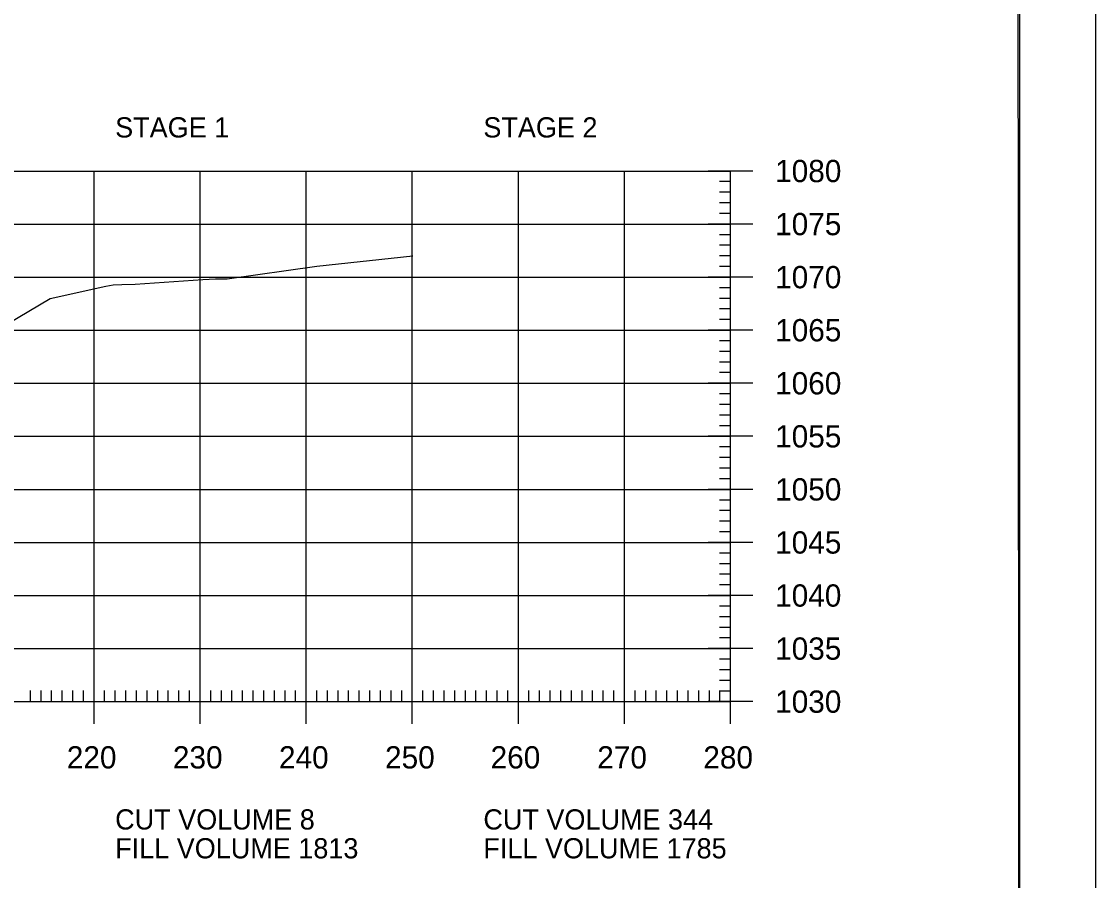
# Model space of a CAD drawing. Extents: x 1322838 to 1324533, y 339903 to 351025.
# Drawn here: x 1323848.7 to 1323950, y 345302.3 to 345383.2 of the extents above; entities that cross this region are included whole.
import ezdxf

# ---------------------------------------------------------------- set-up
doc = ezdxf.new("R2010")
doc.units = 0
for name, color, linetype in [('R_Axis', 7, 'Continuous'), ('R_Axis Annot', 7, 'Continuous'), ('R_Border', 7, 'Continuous'), ('R_Exist Surface', 7, 'Continuous'), ('R_Grid', 7, 'Continuous'), ('R_No Plot', 7, 'Continuous')]:
    doc.layers.add(name, color=color, linetype=linetype)

msp = doc.modelspace()

# ---------------------------------------------------------------- linework, layer by layer
at = {"layer": 'R_Axis'}
for p, q in [((1323917.68, 345369.14), (1323913.48, 345369.14)), ((1323915.58, 345319.14), (1323915.58, 345369.14)), ((1323915.58, 345368.14), (1323914.53, 345368.14)), ((1323915.58, 345367.14), (1323914.53, 345367.14)), ((1323915.58, 345366.14), (1323914.53, 345366.14)), ((1323915.58, 345365.14), (1323914.53, 345365.14)), ((1323917.68, 345364.14), (1323913.48, 345364.14)), ((1323915.58, 345363.14), (1323914.53, 345363.14)), ((1323915.58, 345362.14), (1323914.53, 345362.14)), ((1323915.58, 345361.14), (1323914.53, 345361.14)), ((1323915.58, 345360.14), (1323914.53, 345360.14)), ((1323917.68, 345359.14), (1323913.48, 345359.14)), ((1323915.58, 345358.14), (1323914.53, 345358.14)), ((1323915.58, 345357.14), (1323914.53, 345357.14)), ((1323915.58, 345356.14), (1323914.53, 345356.14)), ((1323915.58, 345355.14), (1323914.53, 345355.14)), ((1323917.68, 345354.14), (1323913.48, 345354.14)), ((1323915.58, 345353.14), (1323914.53, 345353.14)), ((1323915.58, 345352.14), (1323914.53, 345352.14)), ((1323915.58, 345351.14), (1323914.53, 345351.14)), ((1323915.58, 345350.14), (1323914.53, 345350.14)), ((1323917.68, 345349.14), (1323913.48, 345349.14)), ((1323915.58, 345348.14), (1323914.53, 345348.14)), ((1323915.58, 345347.14), (1323914.53, 345347.14)), ((1323915.58, 345346.14), (1323914.53, 345346.14)), ((1323915.58, 345345.14), (1323914.53, 345345.14)), ((1323917.68, 345344.14), (1323913.48, 345344.14)), ((1323915.58, 345343.14), (1323914.53, 345343.14)), ((1323915.58, 345342.14), (1323914.53, 345342.14)), ((1323915.58, 345341.14), (1323914.53, 345341.14)), ((1323915.58, 345340.14), (1323914.53, 345340.14)), ((1323917.68, 345339.14), (1323913.48, 345339.14)), ((1323915.58, 345338.14), (1323914.53, 345338.14)), ((1323915.58, 345337.14), (1323914.53, 345337.14)), ((1323915.58, 345336.14), (1323914.53, 345336.14)), ((1323915.58, 345335.14), (1323914.53, 345335.14)), ((1323917.68, 345334.14), (1323913.48, 345334.14)), ((1323915.58, 345333.14), (1323914.53, 345333.14)), ((1323915.58, 345332.14), (1323914.53, 345332.14)), ((1323915.58, 345331.14), (1323914.53, 345331.14)), ((1323915.58, 345330.14), (1323914.53, 345330.14)), ((1323917.68, 345329.14), (1323913.48, 345329.14)), ((1323915.58, 345328.14), (1323914.53, 345328.14)), ((1323915.58, 345327.14), (1323914.53, 345327.14)), ((1323915.58, 345326.14), (1323914.53, 345326.14)), ((1323915.58, 345325.14), (1323914.53, 345325.14)), ((1323917.68, 345324.14), (1323913.48, 345324.14)), ((1323915.58, 345323.14), (1323914.53, 345323.14)), ((1323855.58, 345317.04), (1323855.58, 345321.24)), ((1323865.58, 345317.04), (1323865.58, 345321.24)), ((1323875.58, 345317.04), (1323875.58, 345321.24)), ((1323885.58, 345317.04), (1323885.58, 345321.24)), ((1323895.58, 345317.04), (1323895.58, 345321.24)), ((1323905.58, 345317.04), (1323905.58, 345321.24)), ((1323915.58, 345322.14), (1323914.53, 345322.14)), ((1323915.58, 345317.04), (1323915.58, 345321.24)), ((1323915.58, 345321.14), (1323914.53, 345321.14)), ((1323849.58, 345319.14), (1323849.58, 345320.19)), ((1323850.58, 345319.14), (1323850.58, 345320.19)), ((1323851.58, 345319.14), (1323851.58, 345320.19)), ((1323852.58, 345319.14), (1323852.58, 345320.19)), ((1323853.58, 345319.14), (1323853.58, 345320.19)), ((1323854.58, 345319.14), (1323854.58, 345320.19)), ((1323856.58, 345319.14), (1323856.58, 345320.19)), ((1323857.58, 345319.14), (1323857.58, 345320.19)), ((1323858.58, 345319.14), (1323858.58, 345320.19)), ((1323859.58, 345319.14), (1323859.58, 345320.19)), ((1323860.58, 345319.14), (1323860.58, 345320.19)), ((1323861.58, 345319.14), (1323861.58, 345320.19)), ((1323862.58, 345319.14), (1323862.58, 345320.19)), ((1323863.58, 345319.14), (1323863.58, 345320.19)), ((1323864.58, 345319.14), (1323864.58, 345320.19)), ((1323866.58, 345319.14), (1323866.58, 345320.19)), ((1323867.58, 345319.14), (1323867.58, 345320.19)), ((1323868.58, 345319.14), (1323868.58, 345320.19)), ((1323869.58, 345319.14), (1323869.58, 345320.19)), ((1323870.58, 345319.14), (1323870.58, 345320.19)), ((1323871.58, 345319.14), (1323871.58, 345320.19)), ((1323872.58, 345319.14), (1323872.58, 345320.19)), ((1323873.58, 345319.14), (1323873.58, 345320.19)), ((1323874.58, 345319.14), (1323874.58, 345320.19)), ((1323876.58, 345319.14), (1323876.58, 345320.19)), ((1323877.58, 345319.14), (1323877.58, 345320.19)), ((1323878.58, 345319.14), (1323878.58, 345320.19)), ((1323879.58, 345319.14), (1323879.58, 345320.19)), ((1323880.58, 345319.14), (1323880.58, 345320.19)), ((1323881.58, 345319.14), (1323881.58, 345320.19)), ((1323882.58, 345319.14), (1323882.58, 345320.19)), ((1323883.58, 345319.14), (1323883.58, 345320.19)), ((1323884.58, 345319.14), (1323884.58, 345320.19)), ((1323886.58, 345319.14), (1323886.58, 345320.19)), ((1323887.58, 345319.14), (1323887.58, 345320.19)), ((1323888.58, 345319.14), (1323888.58, 345320.19)), ((1323889.58, 345319.14), (1323889.58, 345320.19)), ((1323890.58, 345319.14), (1323890.58, 345320.19)), ((1323891.58, 345319.14), (1323891.58, 345320.19)), ((1323892.58, 345319.14), (1323892.58, 345320.19)), ((1323893.58, 345319.14), (1323893.58, 345320.19)), ((1323894.58, 345319.14), (1323894.58, 345320.19)), ((1323896.58, 345319.14), (1323896.58, 345320.19)), ((1323897.58, 345319.14), (1323897.58, 345320.19)), ((1323898.58, 345319.14), (1323898.58, 345320.19)), ((1323899.58, 345319.14), (1323899.58, 345320.19)), ((1323900.58, 345319.14), (1323900.58, 345320.19)), ((1323901.58, 345319.14), (1323901.58, 345320.19)), ((1323902.58, 345319.14), (1323902.58, 345320.19)), ((1323903.58, 345319.14), (1323903.58, 345320.19)), ((1323904.58, 345319.14), (1323904.58, 345320.19)), ((1323906.58, 345319.14), (1323906.58, 345320.19)), ((1323907.58, 345319.14), (1323907.58, 345320.19)), ((1323908.58, 345319.14), (1323908.58, 345320.19)), ((1323909.58, 345319.14), (1323909.58, 345320.19)), ((1323910.58, 345319.14), (1323910.58, 345320.19)), ((1323911.58, 345319.14), (1323911.58, 345320.19)), ((1323912.58, 345319.14), (1323912.58, 345320.19)), ((1323913.58, 345319.14), (1323913.58, 345320.19)), ((1323915.58, 345320.14), (1323914.53, 345320.14)), ((1323914.58, 345319.14), (1323914.58, 345320.19)), ((1323495.58, 345319.14), (1323915.58, 345319.14)), ((1323917.68, 345319.14), (1323913.48, 345319.14))]:
    msp.add_line(p, q, dxfattribs=at)
at = {"layer": 'R_Border'}
msp.add_line((1323942.85, 345150.14), (1323942.85, 345458.33), dxfattribs=at)
at = {"layer": 'R_Exist Surface'}
msp.add_lwpolyline([(1323746.16, 345334.01), (1323783.14, 345337.23), (1323817.73, 345344.68), (1323834.26, 345348.1), (1323835.3, 345348.53), (1323840.53, 345350.75), (1323842.66, 345351.67), (1323846.4, 345354.14), (1323851.44, 345357.14), (1323856.69, 345358.29), (1323857.39, 345358.4), (1323858.21, 345358.44), (1323859.45, 345358.47), (1323865.83, 345358.93), (1323866.44, 345358.96), (1323867.04, 345358.97), (1323868.12, 345358.97), (1323876.58, 345360.17), (1323885.62, 345361.14)], dxfattribs=at)
at = {"layer": 'R_Grid'}
for p, q in [((1323495.58, 345369.14), (1323915.58, 345369.14)), ((1323855.58, 345319.14), (1323855.58, 345369.14)), ((1323865.58, 345319.14), (1323865.58, 345369.14)), ((1323875.58, 345319.14), (1323875.58, 345369.14)), ((1323885.58, 345319.14), (1323885.58, 345369.14)), ((1323895.58, 345319.14), (1323895.58, 345369.14)), ((1323905.58, 345319.14), (1323905.58, 345369.14)), ((1323915.58, 345319.14), (1323915.58, 345369.14)), ((1323495.58, 345364.14), (1323915.58, 345364.14)), ((1323495.58, 345359.14), (1323915.58, 345359.14)), ((1323495.58, 345354.14), (1323915.58, 345354.14)), ((1323495.58, 345349.14), (1323915.58, 345349.14)), ((1323495.58, 345344.14), (1323915.58, 345344.14)), ((1323495.58, 345339.14), (1323915.58, 345339.14)), ((1323495.58, 345334.14), (1323915.58, 345334.14)), ((1323495.58, 345329.14), (1323915.58, 345329.14)), ((1323495.58, 345324.14), (1323915.58, 345324.14)), ((1323495.58, 345319.14), (1323915.58, 345319.14))]:
    msp.add_line(p, q, dxfattribs=at)
at = {"layer": 'R_No Plot'}
for points in [[(1323449.97, 345464.18), (1323949.98, 345464.18), (1323949.98, 345144.17), (1323449.97, 345144.17)], [(1323819.46, 345458.33), (1323848.89, 345458.33), (1323848.89, 345443.51), (1323873.06, 345443.51), (1323907.86, 345443.51), (1323907.86, 345394.51), (1323942.67, 345394.51), (1323942.85, 345150.14), (1323468.58, 345150.14), (1323468.58, 345458.33)]]:
    msp.add_lwpolyline(points, close=True, dxfattribs=at)

# ---------------------------------------------------------------- texts
at = {"layer": 'R_Axis Annot'}
for s, height, p in [('STAGE 1', 1.904, (1323857.57, 345372.3)), ('STAGE 2', 1.904, (1323892.28, 345372.3)), ('1080', 2.1, (1323919.78, 345368.09)), ('1075', 2.1, (1323919.78, 345363.09)), ('1070', 2.1, (1323919.78, 345358.09)), ('1065', 2.1, (1323919.78, 345353.09)), ('1060', 2.1, (1323919.78, 345348.09)), ('1055', 2.1, (1323919.78, 345343.09)), ('1050', 2.1, (1323919.78, 345338.09)), ('1045', 2.1, (1323919.78, 345333.09)), ('1040', 2.1, (1323919.78, 345328.09)), ('1035', 2.1, (1323919.78, 345323.09)), ('1030', 2.1, (1323919.78, 345318.09)), ('220', 2.1, (1323853.01, 345312.84)), ('230', 2.1, (1323863.01, 345312.84)), ('240', 2.1, (1323873.01, 345312.84)), ('250', 2.1, (1323883.01, 345312.84)), ('260', 2.1, (1323892.96, 345312.84)), ('270', 2.1, (1323903.01, 345312.84)), ('280', 2.1, (1323913.01, 345312.84)), ('CUT VOLUME 8', 1.9043, (1323857.57, 345307.09)), ('CUT VOLUME 344', 1.9043, (1323892.28, 345307.09)), ('FILL VOLUME 1813', 1.9043, (1323857.57, 345304.37)), ('FILL VOLUME 1785', 1.9043, (1323892.28, 345304.37))]:
    msp.add_text(s, height=height, dxfattribs=at).set_placement(p)

doc.saveas('drawing.dxf')
